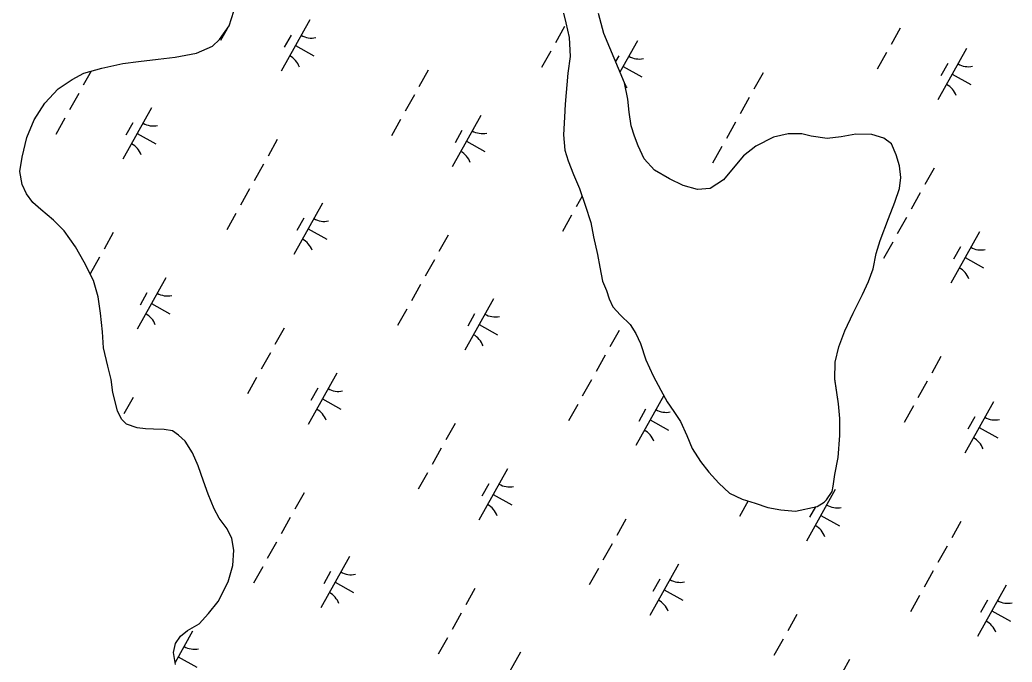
# Model space of a CAD drawing. Extents: x 3923531 to 3943530, y 207391 to 229799.
# Drawn here: x 3931771 to 3932614, y 220913 to 221459 of the extents above; entities that cross this region are included whole.
import ezdxf

# ---------------------------------------------------------------- set-up
doc = ezdxf.new("R2010")
doc.units = 0
doc.layers.add('V-TOPO-SHOR', color=7, linetype='Continuous')
doc.layers.add('V-WETL-SWMP', color=7, linetype='Continuous')

msp = doc.modelspace()

# ---------------------------------------------------------------- linework, layer by layer
at = {"layer": 'V-TOPO-SHOR'}
for points in [[(3932233.07, 221464.52), (3932235.07, 221456.2), (3932237.88, 221443.92), (3932238.72, 221427.68), (3932236.77, 221413.4), (3932234.46, 221387.24), (3932233.7, 221376.14), (3932232.95, 221361.08), (3932234.17, 221348.01), (3932236.97, 221338.9), (3932241.36, 221327.42), (3932246.55, 221315.54), (3932251.34, 221301.29), (3932256.14, 221286.64), (3932258.54, 221274.36), (3932261.76, 221259.31), (3932263.77, 221248.61), (3932266.18, 221236.73), (3932269.37, 221228.81), (3932271.77, 221221.68), (3932274.95, 221214.95), (3932281.31, 221207.84), (3932289.66, 221199.93), (3932294.43, 221192.42), (3932298.42, 221183.71), (3932302.82, 221169.85), (3932309.19, 221156.39), (3932315.57, 221144.12), (3932321.14, 221134.23), (3932326.71, 221125.92), (3932332.28, 221117.61), (3932337.86, 221105.74), (3932342.25, 221094.66), (3932349.42, 221083.58), (3932356.57, 221074.48), (3932364.92, 221064.99), (3932374.06, 221056.7), (3932384.77, 221051.57), (3932395.88, 221048.03), (3932406.59, 221044.5), (3932417.69, 221042.55), (3932429.98, 221041.39), (3932448.6, 221045.4), (3932454.53, 221048.98), (3932456.51, 221050.97), (3932461.24, 221058.12), (3932462.02, 221062.48), (3932463.58, 221072.39), (3932466.32, 221087.06), (3932467.85, 221105.69), (3932467.81, 221119.96), (3932466.59, 221132.64), (3932463.37, 221153.64), (3932463.72, 221167.9), (3932466.86, 221180.99), (3932471.98, 221194.48), (3932479.07, 221209.56), (3932486.95, 221225.43), (3932492.08, 221236.54)], [(3932492.08, 221236.54), (3932496.01, 221247.25), (3932498.75, 221260.34), (3932501.89, 221271.44), (3932508.97, 221290.09), (3932514.48, 221303.97), (3932518.42, 221315.48), (3932519.58, 221324.99), (3932518.37, 221334.9), (3932515.56, 221344), (3932511.58, 221353.5), (3932505.22, 221358.24), (3932494.91, 221361.38), (3932481.44, 221361.75), (3932468.76, 221359.33), (3932456.87, 221358.11), (3932443.39, 221360.06), (3932435.46, 221362.02), (3932423.97, 221361.99), (3932411.29, 221359.18), (3932396.25, 221351.61), (3932385.97, 221343.26), (3932375.7, 221330.95), (3932368.99, 221323), (3932357.52, 221315.44), (3932346.82, 221314.62), (3932334.52, 221318.15), (3932323.01, 221323.67), (3932310.31, 221331.17), (3932301.57, 221340.66), (3932296.38, 221351.74), (3932293.19, 221360.05), (3932290.39, 221368.76), (3932288.78, 221380.25), (3932287.56, 221391.35), (3932284.75, 221405.21), (3932279.56, 221417.48), (3932272.38, 221434.9), (3932267.2, 221447.17), (3932262.79, 221464.2)]]:
    msp.add_lwpolyline(points, dxfattribs=at)
at = {"layer": 'V-WETL-SWMP'}
for p, q in [((3931948.86, 221453.61), (3931952.78, 221466.25)), ((3932233.07, 221464.52), (3932235.07, 221456.2)), ((3932267.2, 221447.17), (3932262.79, 221464.2)), ((3931940.6, 221442.13), (3931948.86, 221453.61)), ((3931947.12, 221451.18), (3931941.57, 221441.25)), ((3931949.37, 221455.22), (3931949.35, 221455.18)), ((3932017.46, 221458.76), (3931993.08, 221415.11)), ((3932233.92, 221453.13), (3932226.11, 221439.17)), ((3932235.07, 221456.2), (3932237.88, 221443.92)), ((3932519.11, 221451.88), (3932511.31, 221437.91)), ((3932001.46, 221445.93), (3931995.61, 221435.46)), ((3932237.88, 221443.92), (3932238.72, 221427.68)), ((3932272.38, 221434.9), (3932267.2, 221447.17)), ((3931921.28, 221430.62), (3931934.69, 221436.58)), ((3931934.69, 221436.58), (3931940.6, 221442.13)), ((3932005.27, 221436.93), (3932020.98, 221428.15)), ((3932279.56, 221417.48), (3932272.38, 221434.9)), ((3932295.88, 221440.95), (3932280.94, 221414.22)), ((3932575.49, 221434.47), (3932551.11, 221390.82)), ((3931888.51, 221425.4), (3931903.12, 221427.02)), ((3931903.12, 221427.02), (3931921.28, 221430.62)), ((3932222.21, 221432.18), (3932214.41, 221418.21)), ((3932238.72, 221427.68), (3932236.77, 221413.4)), ((3932279.87, 221428.12), (3932277.17, 221423.29)), ((3932507.41, 221430.93), (3932499.6, 221416.96)), ((3931825.35, 221413.38), (3931840.74, 221417.77)), ((3931840.74, 221417.77), (3931858.5, 221421.77)), ((3931858.5, 221421.77), (3931871.93, 221423.38)), ((3931871.93, 221423.38), (3931888.51, 221425.4)), ((3932284.75, 221405.21), (3932279.56, 221417.48)), ((3932283.68, 221419.12), (3932299.4, 221410.34)), ((3932559.49, 221421.64), (3932553.64, 221411.17)), ((3931815.49, 221408.22), (3931825.35, 221413.38)), ((3931831.64, 221415.18), (3931825, 221403.28)), ((3932118, 221416), (3932110.19, 221402.03)), ((3932236.77, 221413.4), (3932234.47, 221387.24)), ((3932402.54, 221413.91), (3932394.74, 221399.95)), ((3932563.3, 221412.64), (3932579.02, 221403.86)), ((3931803.66, 221400.29), (3931815.49, 221408.22)), ((3932287.56, 221391.35), (3932284.75, 221405.21)), ((3931792.24, 221388.02), (3931803.66, 221400.29)), ((3931821.1, 221396.3), (3931813.29, 221382.33)), ((3932106.29, 221395.05), (3932098.49, 221381.08)), ((3932390.83, 221392.96), (3932383.03, 221378.99)), ((3931783.2, 221373.78), (3931792.24, 221388.02)), ((3931883.06, 221384.11), (3931858.67, 221340.46)), ((3932234.47, 221387.24), (3932233.7, 221376.14)), ((3932288.78, 221380.25), (3932287.56, 221391.35)), ((3931809.39, 221375.35), (3931801.59, 221361.38)), ((3932162.67, 221377.63), (3932138.29, 221333.98)), ((3932233.7, 221376.14), (3932232.95, 221361.08)), ((3932290.39, 221368.76), (3932288.78, 221380.25)), ((3931776.92, 221358.75), (3931783.2, 221373.78)), ((3931867.05, 221371.29), (3931861.2, 221360.81)), ((3932094.59, 221374.09), (3932086.78, 221360.13)), ((3932293.19, 221360.05), (3932290.39, 221368.76)), ((3932379.13, 221372.01), (3932371.33, 221358.04)), ((3931773.01, 221342.15), (3931776.92, 221358.75)), ((3931870.86, 221362.28), (3931886.58, 221353.51)), ((3932146.67, 221364.81), (3932140.82, 221354.33)), ((3932232.95, 221361.08), (3932234.17, 221348.01)), ((3932296.39, 221351.74), (3932293.19, 221360.05)), ((3932411.3, 221359.18), (3932396.26, 221351.61)), ((3932423.97, 221361.99), (3932411.3, 221359.18)), ((3932435.46, 221362.02), (3932423.97, 221361.99)), ((3932443.39, 221360.06), (3932435.46, 221362.02)), ((3932456.87, 221358.11), (3932443.39, 221360.06)), ((3932468.76, 221359.33), (3932456.87, 221358.11)), ((3932481.44, 221361.75), (3932468.76, 221359.33)), ((3932494.91, 221361.39), (3932481.44, 221361.75)), ((3932505.22, 221358.24), (3932494.91, 221361.39)), ((3932511.58, 221353.5), (3932505.22, 221358.24)), ((3931989.72, 221357.08), (3931981.92, 221343.11)), ((3932150.48, 221355.81), (3932166.2, 221347.03)), ((3932301.57, 221340.66), (3932296.39, 221351.74)), ((3932367.42, 221351.06), (3932359.62, 221337.09)), ((3932396.26, 221351.61), (3932385.97, 221343.26)), ((3932515.57, 221344), (3932511.58, 221353.5)), ((3931771.07, 221329.9), (3931773.01, 221342.15)), ((3932234.17, 221348.01), (3932236.97, 221338.9)), ((3932385.97, 221343.26), (3932375.7, 221330.95)), ((3932518.36, 221334.9), (3932515.57, 221344)), ((3931978.01, 221336.13), (3931970.21, 221322.16)), ((3932236.97, 221338.9), (3932241.36, 221327.42)), ((3932310.31, 221331.17), (3932301.57, 221340.66)), ((3932519.58, 221324.99), (3932518.36, 221334.9)), ((3931773.08, 221318.85), (3931771.07, 221329.9)), ((3932241.36, 221327.42), (3932246.55, 221315.54)), ((3932323.01, 221323.67), (3932310.31, 221331.17)), ((3932375.7, 221330.95), (3932368.99, 221323)), ((3932518.42, 221315.48), (3932519.58, 221324.99)), ((3932547.75, 221332.79), (3932539.95, 221318.82)), ((3931776.65, 221310.96), (3931773.08, 221318.85)), ((3932334.52, 221318.16), (3932323.01, 221323.67)), ((3932346.82, 221314.62), (3932334.52, 221318.16)), ((3932368.99, 221323), (3932357.51, 221315.44)), ((3931782.2, 221303.47), (3931776.65, 221310.96)), ((3931966.31, 221315.17), (3931958.51, 221301.21)), ((3932248.75, 221308.99), (3932243.7, 221299.95)), ((3932246.55, 221315.54), (3932251.34, 221301.29)), ((3932357.51, 221315.44), (3932346.82, 221314.62)), ((3932514.48, 221303.97), (3932518.42, 221315.48)), ((3932536.05, 221311.84), (3932528.24, 221297.87)), ((3931788.93, 221297.57), (3931782.2, 221303.47)), ((3932028.27, 221302.99), (3932003.88, 221259.33)), ((3932251.34, 221301.29), (3932256.14, 221286.64)), ((3932508.97, 221290.09), (3932514.48, 221303.97)), ((3931799.62, 221288.51), (3931788.93, 221297.57)), ((3931954.6, 221294.22), (3931946.8, 221280.25)), ((3932239.8, 221292.97), (3932232, 221279)), ((3932524.34, 221290.89), (3932516.54, 221276.92)), ((3931808.73, 221279.45), (3931799.62, 221288.51)), ((3932012.27, 221290.16), (3932006.41, 221279.68)), ((3932256.14, 221286.64), (3932258.55, 221274.36)), ((3932501.89, 221271.44), (3932508.97, 221290.09)), ((3931818.24, 221266.05), (3931808.73, 221279.45)), ((3931850.39, 221278.04), (3931842.59, 221264.07)), ((3932016.08, 221281.16), (3932031.79, 221272.38)), ((3932134.93, 221275.95), (3932127.13, 221261.99)), ((3932258.55, 221274.36), (3932261.76, 221259.31)), ((3932586.3, 221278.7), (3932561.92, 221235.05)), ((3931825.78, 221253.04), (3931818.24, 221266.05)), ((3932498.75, 221260.34), (3932501.89, 221271.44)), ((3932512.64, 221269.93), (3932504.83, 221255.96)), ((3932570.3, 221265.87), (3932564.45, 221255.4)), ((3931838.69, 221257.09), (3931830.88, 221243.12)), ((3932261.76, 221259.31), (3932263.77, 221248.61)), ((3932496.01, 221247.25), (3932498.75, 221260.34)), ((3931833.72, 221237.26), (3931825.78, 221253.04)), ((3932123.23, 221255), (3932115.42, 221241.03)), ((3932263.77, 221248.61), (3932266.18, 221236.73)), ((3932574.11, 221256.87), (3932589.82, 221248.09)), ((3932492.07, 221236.54), (3932496.01, 221247.25)), ((3931837.71, 221223.45), (3931833.72, 221237.26)), ((3931895.07, 221239.67), (3931870.68, 221196.02)), ((3932111.52, 221234.05), (3932103.72, 221220.08)), ((3932266.18, 221236.73), (3932269.37, 221228.81)), ((3932486.95, 221225.43), (3932492.07, 221236.54)), ((3931839.72, 221209.63), (3931837.71, 221223.45)), ((3931879.07, 221226.85), (3931873.21, 221216.37)), ((3932269.37, 221228.81), (3932271.77, 221221.68)), ((3932479.07, 221209.56), (3932486.95, 221225.43)), ((3931882.88, 221217.85), (3931898.59, 221209.07)), ((3932173.48, 221221.86), (3932149.1, 221178.21)), ((3932271.77, 221221.68), (3932274.95, 221214.95)), ((3932274.95, 221214.95), (3932281.31, 221207.84)), ((3931841.34, 221193.83), (3931839.72, 221209.63)), ((3932099.82, 221213.1), (3932092.01, 221199.13)), ((3932157.48, 221209.04), (3932151.63, 221198.56)), ((3932281.31, 221207.84), (3932289.66, 221199.93)), ((3932471.98, 221194.48), (3932479.07, 221209.56)), ((3932161.29, 221200.04), (3932177, 221191.26)), ((3932289.66, 221199.93), (3932294.43, 221192.42)), ((3931842.17, 221180.01), (3931841.34, 221193.83)), ((3931995.6, 221196.91), (3931987.8, 221182.95)), ((3932280.15, 221194.83), (3932272.34, 221180.86)), ((3932294.43, 221192.42), (3932298.42, 221183.71)), ((3932466.86, 221180.99), (3932471.98, 221194.48)), ((3932298.42, 221183.71), (3932302.82, 221169.85)), ((3931845.76, 221164.62), (3931842.17, 221180.01)), ((3931983.9, 221175.96), (3931976.1, 221161.99)), ((3932268.44, 221173.88), (3932260.64, 221159.91)), ((3932463.72, 221167.9), (3932466.86, 221180.99)), ((3931848.56, 221153.17), (3931845.76, 221164.62)), ((3932302.82, 221169.85), (3932309.19, 221156.39)), ((3932463.37, 221153.63), (3932463.72, 221167.9)), ((3932553.64, 221172.63), (3932545.83, 221158.66)), ((3932040.28, 221158.55), (3932015.9, 221114.9)), ((3932309.19, 221156.39), (3932315.57, 221144.12)), ((3931850.17, 221142.12), (3931848.56, 221153.17)), ((3931972.19, 221155.01), (3931964.39, 221141.04)), ((3932256.74, 221152.92), (3932248.93, 221138.96)), ((3932466.59, 221132.64), (3932463.37, 221153.63)), ((3932541.93, 221151.67), (3932534.13, 221137.71)), ((3931854.16, 221126.73), (3931850.17, 221142.12)), ((3932024.28, 221145.72), (3932018.43, 221135.25)), ((3932318.09, 221139.65), (3932294.31, 221097.09)), ((3932315.57, 221144.12), (3932321.14, 221134.23)), ((3931867.33, 221137.99), (3931859.52, 221124.03)), ((3932028.09, 221136.72), (3932043.8, 221127.94)), ((3932245.03, 221131.97), (3932237.23, 221118)), ((3932321.14, 221134.23), (3932326.71, 221125.92)), ((3932467.82, 221119.96), (3932466.59, 221132.64)), ((3932530.23, 221130.72), (3932522.42, 221116.75)), ((3932598.32, 221134.26), (3932573.93, 221090.61)), ((3931857.34, 221119.63), (3931854.16, 221126.73)), ((3932302.69, 221127.91), (3932296.84, 221117.44)), ((3932326.71, 221125.92), (3932332.28, 221117.62)), ((3931861.69, 221115.29), (3931857.34, 221119.63)), ((3931870.79, 221112.16), (3931861.69, 221115.29)), ((3932140.82, 221115.79), (3932133.01, 221101.82)), ((3932306.5, 221118.91), (3932322.22, 221110.13)), ((3932332.28, 221117.62), (3932337.86, 221105.74)), ((3932467.85, 221105.69), (3932467.82, 221119.96)), ((3932582.31, 221121.44), (3932576.46, 221110.96)), ((3931877.9, 221111.39), (3931870.79, 221112.16)), ((3931884.61, 221111.01), (3931877.9, 221111.39)), ((3931893.7, 221110.64), (3931884.61, 221111.01)), ((3931900.81, 221109.47), (3931893.7, 221110.64)), ((3931905.95, 221105.93), (3931900.81, 221109.47)), ((3931911.5, 221100.81), (3931905.95, 221105.93)), ((3932337.86, 221105.74), (3932342.25, 221094.66)), ((3932466.32, 221087.06), (3932467.85, 221105.69)), ((3932586.12, 221112.43), (3932601.84, 221103.66)), ((3931917.84, 221090.96), (3931911.5, 221100.81)), ((3931922.61, 221079.91), (3931917.84, 221090.96)), ((3932129.11, 221094.84), (3932121.31, 221080.87)), ((3932342.25, 221094.66), (3932349.42, 221083.58)), ((3932349.42, 221083.58), (3932356.57, 221074.48)), ((3932463.58, 221072.39), (3932466.32, 221087.06)), ((3931926.99, 221066.89), (3931922.61, 221079.91)), ((3932117.41, 221073.89), (3932109.6, 221059.92)), ((3932185.5, 221077.42), (3932161.11, 221033.77)), ((3932356.57, 221074.48), (3932364.92, 221064.99)), ((3932462.02, 221062.48), (3932463.58, 221072.39)), ((3931930.97, 221055.84), (3931926.99, 221066.89)), ((3932169.49, 221064.6), (3932163.64, 221054.12)), ((3932364.92, 221064.99), (3932374.06, 221056.7)), ((3931936.14, 221043.22), (3931930.97, 221055.84)), ((3932012.54, 221056.87), (3932004.74, 221042.9)), ((3932173.3, 221055.6), (3932189.02, 221046.82)), ((3932374.06, 221056.7), (3932384.77, 221051.57)), ((3932463.91, 221059.61), (3932439.52, 221015.96)), ((3932456.51, 221050.97), (3932461.24, 221058.12)), ((3932461.24, 221058.12), (3932462.02, 221062.48)), ((3932389.76, 221049.98), (3932382.44, 221036.88)), ((3932384.77, 221051.57), (3932395.88, 221048.04)), ((3932395.88, 221048.04), (3932406.59, 221044.5)), ((3932448.6, 221045.4), (3932454.53, 221048.98)), ((3932454.53, 221048.98), (3932456.51, 221050.97)), ((3931940.5, 221035.33), (3931936.14, 221043.22)), ((3932406.59, 221044.5), (3932417.69, 221042.55)), ((3932417.69, 221042.55), (3932429.98, 221041.39)), ((3932429.98, 221041.39), (3932448.6, 221045.4)), ((3932446.93, 221045.04), (3932442.06, 221036.31)), ((3931947.24, 221026.26), (3931940.5, 221035.33)), ((3932000.84, 221035.92), (3931993.03, 221021.95)), ((3932286.03, 221034.67), (3932278.23, 221020.7)), ((3932451.72, 221037.79), (3932467.43, 221029.01)), ((3932570.57, 221032.58), (3932562.77, 221018.61)), ((3931951.21, 221017.98), (3931947.24, 221026.26)), ((3931952.82, 221008.11), (3931951.21, 221017.98)), ((3931989.13, 221014.96), (3931981.33, 221001)), ((3932274.33, 221013.71), (3932266.52, 220999.75)), ((3931952.07, 220995.08), (3931952.82, 221008.11)), ((3932558.87, 221011.63), (3932551.07, 220997.66)), ((3932051.09, 221002.78), (3932026.7, 220959.13)), ((3932330.71, 220996.3), (3932306.32, 220952.65)), ((3931948.15, 220981.24), (3931952.07, 220995.08)), ((3931977.43, 220994.01), (3931969.62, 220980.04)), ((3932035.09, 220989.95), (3932029.24, 220979.48)), ((3932262.62, 220992.76), (3932254.82, 220978.79)), ((3932547.16, 220990.68), (3932539.36, 220976.71)), ((3931939.51, 220964.63), (3931948.15, 220981.24)), ((3932038.9, 220980.95), (3932054.61, 220972.17)), ((3932314.71, 220983.48), (3932308.86, 220973)), ((3932157.75, 220975.74), (3932149.95, 220961.78)), ((3932318.52, 220974.47), (3932334.23, 220965.7)), ((3932609.12, 220978.49), (3932584.74, 220934.84)), ((3931931.24, 220954.34), (3931939.51, 220964.63)), ((3932535.46, 220969.72), (3932527.66, 220955.76)), ((3932593.12, 220965.66), (3932587.27, 220955.19)), ((3931923.37, 220945.63), (3931931.24, 220954.34)), ((3932146.05, 220954.79), (3932138.25, 220940.82)), ((3932431.25, 220953.54), (3932423.44, 220939.57)), ((3932596.93, 220956.66), (3932612.65, 220947.88)), ((3931913.51, 220940.07), (3931923.37, 220945.63)), ((3931917.89, 220939.46), (3931903.03, 220912.87)), ((3931907.66, 220935.07), (3931913.51, 220940.07)), ((3931901.67, 220921.36), (3931903.29, 220929.03)), ((3931903.29, 220929.03), (3931907.66, 220935.07)), ((3932134.34, 220933.84), (3932126.54, 220919.87)), ((3932419.54, 220932.59), (3932411.74, 220918.62)), ((3931903.34, 220910.96), (3931901.67, 220921.36)), ((3932196.3, 220921.65), (3932171.92, 220878)), ((3931905.7, 220917.64), (3931921.41, 220908.86)), ((3932475.92, 220915.17), (3932451.54, 220871.52))]:
    msp.add_line(p, q, dxfattribs=at)
for centre, start, end in [((3932018.95, 221460.93), 240.03808, 281.58174), ((3931992, 221412.7), 20.03808, 61.58174), ((3932297.36, 221443.12), 240.03808, 281.58174), ((3932576.98, 221436.64), 240.03808, 281.58174), ((3932270.42, 221394.89), 20.03808, 35.49491), ((3932550.04, 221388.41), 20.03808, 61.58174), ((3931884.54, 221386.28), 240.03808, 281.58174), ((3932164.16, 221379.8), 240.03808, 281.58174), ((3931857.6, 221338.05), 20.03808, 61.58174), ((3932137.22, 221331.58), 20.03808, 61.58174), ((3932029.75, 221305.16), 240.03808, 281.58174), ((3932002.81, 221256.93), 20.03808, 61.58174), ((3932587.79, 221280.87), 240.03808, 281.58174), ((3932560.85, 221232.64), 20.03808, 61.58174), ((3931896.55, 221241.84), 240.03808, 281.58174), ((3931869.61, 221193.62), 20.03808, 61.58174), ((3932174.97, 221224.03), 240.03808, 281.58174), ((3932148.03, 221175.81), 20.03808, 61.58174), ((3932041.77, 221160.72), 240.03808, 281.58174), ((3932014.83, 221112.49), 20.03808, 61.58174), ((3932320.18, 221142.91), 240.03808, 281.58174), ((3932599.8, 221136.43), 240.03808, 281.58174), ((3932293.24, 221094.68), 20.03808, 61.58174), ((3932572.86, 221088.2), 20.03808, 61.58174), ((3932186.98, 221079.6), 240.03808, 281.58174), ((3932160.04, 221031.37), 20.03808, 61.58174), ((3932465.4, 221061.79), 240.03808, 281.58174), ((3932438.45, 221013.56), 20.03808, 61.58174), ((3932052.58, 221004.95), 240.03808, 281.58174), ((3932332.2, 220998.47), 240.03808, 281.58174), ((3932025.63, 220956.72), 20.03808, 61.58174), ((3932305.25, 220950.24), 20.03808, 61.58174), ((3932610.61, 220980.66), 240.03808, 281.58174), ((3932583.67, 220932.43), 20.03808, 61.58174), ((3931919.38, 220941.64), 240.03808, 281.58174)]:
    msp.add_arc(centre, 17.62, start, end, dxfattribs=at)

doc.saveas('drawing.dxf')
